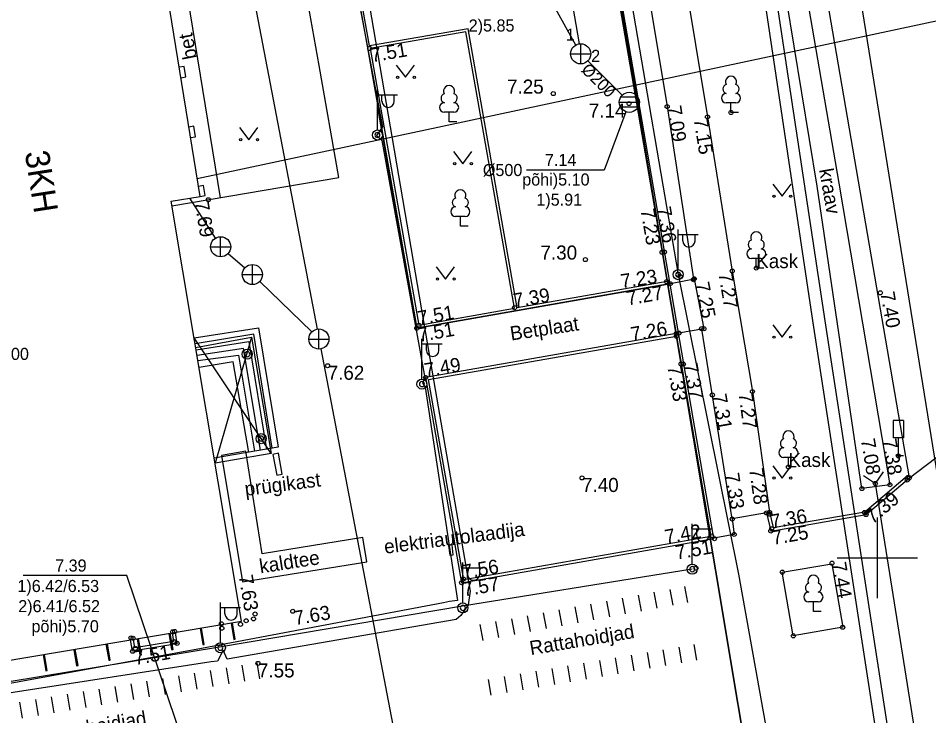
# Model space of a CAD drawing. Extents: x 473307 to 473719, y 6532843 to 6533381.
# Drawn here: x 473607.33 to 473652.56, y 6532992.16 to 6533026.81 of the extents above; entities that cross this region are included whole.
import ezdxf

# ---------------------------------------------------------------- set-up
doc = ezdxf.new("R2010")
doc.units = 0
for name, color, linetype in [('Default', 7, 'Continuous'), ('HALJASTUS', 7, 'Continuous'), ('HOONE', 7, 'Continuous'), ('HOONEDET', 7, 'Continuous'), ('KKAEV', 7, 'Continuous'), ('KORGUS', 7, 'Continuous'), ('KTRASS', 7, 'Continuous'), ('LIIKLUS', 7, 'Continuous'), ('MPKAABEL', 7, 'Continuous'), ('PIIR', 7, 'Continuous'), ('POST', 7, 'Continuous'), ('PUU', 7, 'Continuous'), ('RAJATIS', 7, 'Continuous'), ('SIKAEV_NR', 7, 'Continuous'), ('SITRASS', 7, 'Continuous'), ('SKKAEV', 7, 'Continuous'), ('SKKAEV_NR', 7, 'Continuous'), ('SKTRASS', 7, 'Continuous'), ('SKTRASS_TEKST', 7, 'Continuous'), ('TEE', 7, 'Continuous'), ('TRUUP', 7, 'Continuous'), ('TTRASS', 7, 'Continuous'), ('VEEKOGU', 7, 'Continuous'), ('VORK', 7, 'Continuous'), ('VTRASS', 7, 'Continuous')]:
    doc.layers.add(name, color=color, linetype=linetype)

# ---------------------------------------------------------------- blocks, each defined once
blk = doc.blocks.new('LEHTP1')
at = {"layer": 'Default'}
for p, q in [((0.48, 0.95), (-0.48, 0.95)), ((0, 0), (0, 0.95)), ((0.76, 0), (0, 0))]:
    blk.add_line(p, q, dxfattribs=at)
for centre, radius, start, end in [((-0.34, 2.345), 0.465, 109.02174, 253.14154), ((0, 3.04), 0.554, 332.5799, 207.4201), ((0.34, 2.345), 0.465, 286.85082, 70.98591), ((-0.475, 1.425), 0.475, 90.0016, 269.3953), ((0.475, 1.425), 0.475, 270.6047, 89.9984)]:
    blk.add_arc(centre, radius, start, end, dxfattribs=at)
blk = doc.blocks.new('KAKAEV')
at = {"layer": 'Default'}
for p, q in [((0, -1), (0, 1)), ((-1, 0), (1, 0))]:
    blk.add_line(p, q, dxfattribs=at)
blk.add_circle((0, 0), 1, dxfattribs=at)
blk = doc.blocks.new('MEPOST')
at = {"layer": 'Default'}
blk.add_circle((0, 0), 0.5, dxfattribs=at)
for start, end in [(0, 180), (180, 0)]:
    blk.add_arc((0, 0), 0.25, start, end, dxfattribs=at)
blk = doc.blocks.new('TORVAL')
at = {"layer": 'Default'}
blk.add_lwpolyline([(-1, -1), (0, 0), (-1, 1)], dxfattribs=at)
blk = doc.blocks.new('MURU')
at = {"layer": 'Default'}
for p, q in [((-0.927, 1.213), (0, 0)), ((0, 0), (0.891, 1.213))]:
    blk.add_line(p, q, dxfattribs=at)
for centre in [(-0.802, 0), (0.856, 0)]:
    blk.add_circle(centre, 0.11, dxfattribs=at)
blk = doc.blocks.new('VAPOST')
at = {"layer": 'Default'}
for p, q in [((0, 0.5), (0, 4.5)), ((0, 4), (2, 4)), ((0.453, 3.358), (0.453, 4)), ((1.679, 3.358), (1.679, 4))]:
    blk.add_line(p, q, dxfattribs=at)
blk.add_arc((1.066, 3.358), 0.613, 180, 0, dxfattribs=at)
blk = doc.blocks.new('REKAEV')
at = {"layer": 'Default'}
for p, q in [((-1, 0), (1, 0)), ((0.86, 0.5), (-0.86, 0.5)), ((0.86, -0.5), (-0.86, -0.5))]:
    blk.add_line(p, q, dxfattribs=at)
blk.add_circle((0, 0), 1, dxfattribs=at)
blk = doc.blocks.new('VKORIS')
at = {"layer": 'Default'}
for p, q in [((0, 4), (0, -4)), ((-4, 0), (4, 0))]:
    blk.add_line(p, q, dxfattribs=at)
blk = doc.blocks.new('LIIKLM')
at = {"layer": 'Default'}
for points in [[(-0.5, 3.5), (-0.5, 1.8)], [(0.5, 3.5), (-0.5, 3.5)], [(0.5, 3.5), (0.5, 1.8)], [(0.5, 1.8), (-0.5, 1.8)], [(0, 1.8), (0, 0)], [(0.5, 0), (0, 0)]]:
    blk.add_lwpolyline(points, dxfattribs=at)

msp = doc.modelspace()

# ---------------------------------------------------------------- linework, layer by layer
at = {"layer": 'HOONE'}
for points in [[(473618.421, 6532996.851), (473614.923, 6533017.718), (473616.359, 6533017.954), (473611.949, 6533045.219), (473599.157, 6533043.085), (473599.77, 6533039.408), (473600.209, 6533036.749), (473601.229, 6533030.585), (473603.062, 6533019.443), (473599.51, 6533018.858), (473603.372, 6532994.32), (473618.421, 6532996.851)], [(473615.405, 6533023.85), (473615.658, 6533023.891), (473615.573, 6533024.414), (473615.321, 6533024.373)], [(473615.886, 6533020.879), (473616.139, 6533020.919), (473616.054, 6533021.443), (473615.801, 6533021.402)], [(473616.359, 6533017.954), (473616.615, 6533017.996), (473616.529, 6533018.497), (473616.278, 6533018.457)], [(473616.14, 6533010.456), (473618.919, 6533010.971), (473619.892, 6533005.182), (473617.104, 6533004.709)]]:
    msp.add_lwpolyline(points, dxfattribs=at)
at = {"layer": 'HOONEDET'}
for p, q in [((473619.892, 6533005.182), (473616.06, 6533010.932)), ((473618.919, 6533010.971), (473617.104, 6533004.709)), ((473620.241, 6533005.493), (473617.062, 6533004.955))]:
    msp.add_line(p, q, dxfattribs=at)
for points in [[(473616.06, 6533010.932), (473619.267, 6533011.433), (473620.241, 6533005.493)], [(473619.94, 6533005.455), (473619.027, 6533011.107), (473616.11, 6533010.634)], [(473616.16, 6533010.336), (473618.778, 6533010.752), (473619.654, 6533005.386)], [(473619.359, 6533005.347), (473618.515, 6533010.402), (473616.207, 6533010.06)], [(473616.249, 6533009.808), (473618.275, 6533010.076), (473619.061, 6533005.297)], [(473618.785, 6533005.236), (473617.998, 6533009.744), (473616.308, 6533009.452)], [(473616.356, 6532996.504), (473616.492, 6532995.69), (473616.562, 6532995.702), (473616.425, 6532996.515)], [(473617.898, 6532996.763), (473618.035, 6532995.944), (473618.105, 6532995.956), (473617.967, 6532996.774)], [(473613.238, 6532995.979), (473613.374, 6532995.167), (473613.444, 6532995.179), (473613.307, 6532995.991)], [(473614.812, 6532996.244), (473614.946, 6532995.441), (473615.016, 6532995.453), (473614.881, 6532996.255)], [(473611.685, 6532995.718), (473611.82, 6532994.911), (473611.89, 6532994.923), (473611.754, 6532995.73)], [(473608.565, 6532995.194), (473608.699, 6532994.392), (473608.769, 6532994.404), (473608.634, 6532995.205)], [(473610.093, 6532995.451), (473610.228, 6532994.644), (473610.298, 6532994.656), (473610.162, 6532995.462)]]:
    msp.add_lwpolyline(points, dxfattribs=at)
at = {"layer": 'KORGUS'}
for centre in [(473624.781, 6533025.305), (473633.906, 6533023.063), (473637.671, 6533022.572), (473639.562, 6533022.421), (473642.733, 6533022.127), (473641.567, 6533021.908), (473616.774, 6533017.794), (473639.31, 6533015.176), (473639.422, 6533015.193), (473635.502, 6533014.818), (473643.987, 6533014.395), (473640.209, 6533013.982), (473642.795, 6533014.249), (473639.542, 6533013.722), (473639.714, 6533013.62), (473640.869, 6533013.822), (473640.907, 6533013.865), (473650.153, 6533013.168), (473631.982, 6533012.431), (473627.123, 6533011.412), (473627.233, 6533011.557), (473641.277, 6533011.39), (473641.388, 6533011.381), (473640.013, 6533011.144), (473640.019, 6533011.015), (473640.15, 6533011.165), (473622.697, 6533009.546), (473640.253, 6533009.635), (473640.367, 6533009.625), (473627.561, 6533008.964), (473641.806, 6533008.094), (473643.8, 6533008.263), (473651.046, 6533005.068), (473645.589, 6533004.516), (473651.515, 6533003.995), (473635.333, 6533003.973), (473649.904, 6533003.695), (473650.626, 6533003.631), (473651.487, 6533003.864), (473651.595, 6533003.976), (473649.236, 6533003.443), (473644.498, 6533002.232), (473644.648, 6533002.267), (473649.366, 6533002.255), (473642.794, 6533001.932), (473644.662, 6533002.168), (473649.442, 6533002.15), (473644.71, 6533001.332), (473644.759, 6533001.446), (473641.77, 6533001.09), (473641.912, 6533000.952), (473642.891, 6533001.164), (473640.997, 6532999.488), (473647.748, 6532999.738), (473645.282, 6532999.29), (473629.35, 6532998.768), (473629.444, 6532998.947), (473619.095, 6532997.212), (473620.966, 6532997.346), (473618.649, 6532996.875), (473619.013, 6532996.97), (473614.995, 6532996.326), (473615.103, 6532996.344), (473617.418, 6532996.727), (473617.441, 6532996.506), (473618.368, 6532996.699), (473648.285, 6532996.554), (473612.924, 6532996.026), (473613.033, 6532996.01), (473615.061, 6532995.842), (473645.828, 6532996.128), (473613.143, 6532995.507), (473615.216, 6532995.751), (473613.011, 6532995.359), (473619.233, 6532994.76)]:
    msp.add_circle(centre, 0.1, dxfattribs=at)
at = {"layer": 'KTRASS'}
for points in [[(473614.412, 6533051.92), (473622.17, 6533011.364)], [(473615.83, 6533017.867), (473617.111, 6533015.877)], [(473617.757, 6533015.126), (473618.582, 6533014.404)], [(473619.325, 6533013.735), (473621.906, 6533011.222)], [(473622.358, 6533010.382), (473627.245, 6532984.843)]]:
    msp.add_lwpolyline(points, dxfattribs=at)
at = {"layer": 'MPKAABEL'}
for points in [[(473631.369, 6533064.793), (473632.97, 6533055.434), (473635.763, 6533040.307), (473637.608, 6533028.672), (473640.108, 6533014.07), (473643.108, 6532999.199), (473645.16, 6532987.727), (473644.926, 6532986.565), (473645.46, 6532986.129), (473647.086, 6532975.076), (473649.618, 6532958.912)], [(473620.617, 6533046.296), (473621.149, 6533045.558), (473623.184, 6533033.982), (473622.885, 6533033.671), (473623.161, 6533033.456), (473625.425, 6533021.422), (473625.127, 6533020.991), (473625.392, 6533020.733), (473627.527, 6533008.94), (473627.41, 6533008.689), (473627.547, 6533008.477), (473629.153, 6532997.882), (473628.743, 6532997.831), (473628.458, 6532997.764), (473616.426, 6532995.506), (473605.82, 6532993.566), (473605.008, 6532993.105), (473595.487, 6532990.476)], [(473621.156, 6533046.272), (473623.63, 6533034.104), (473627.965, 6533008.739), (473629.773, 6532998.346), (473629.672, 6532997.664), (473629.313, 6532997.141), (473629.074, 6532996.947), (473617.704, 6532994.967), (473617.505, 6532995.424), (473617.231, 6532994.874), (473616.914, 6532994.828), (473605.877, 6532993.134), (473605.088, 6532993.085), (473595.487, 6532990.476)], [(473635.763, 6533040.307), (473637.608, 6533028.672), (473640.108, 6533014.07)], [(473640.108, 6533014.07), (473643.108, 6532999.199), (473645.16, 6532987.727), (473644.926, 6532986.565)], [(473640.808, 6532999.44), (473629.396, 6532997.595), (473617.328, 6532995.569), (473605.359, 6532993.589), (473595.487, 6532990.476)]]:
    msp.add_lwpolyline(points, dxfattribs=at)
at = {"layer": 'PIIR'}
msp.add_lwpolyline([(473678.608, 6532842.593), (473677.66, 6532847.73), (473668.24, 6532906.4), (473664.64, 6532927.81), (473654.16, 6532926.37), (473630.89, 6533065.72), (473641.36, 6533067.51), (473636.3, 6533097.55), (473618.8, 6533170.64), (473609.94, 6533222.84), (473601.54, 6533272.81), (473599.09, 6533295.91), (473592.3, 6533328.43), (473587.14, 6533353.72), (473584.47, 6533353.28), (473580.56, 6533374.06), (473585.23, 6533374.14), (473584.699, 6533380.885)], dxfattribs=at)
msp.add_lwpolyline([(473486.57, 6533007.64), (473478.82, 6533017), (473548.5, 6533028.91), (473572.63, 6533056.43), (473618.6, 6533063.82), (473630.89, 6533065.72), (473654.16, 6532926.37), (473652.82, 6532924.82), (473637.7, 6532924.6), (473625.07, 6532926.73), (473607.63, 6532930.98), (473579.04, 6532941.93), (473554.34, 6532955.84), (473531.51, 6532970.21), (473509.62, 6532987.09)], close=True, dxfattribs=at)
at = {"layer": 'RAJATIS'}
for points in [[(473624.638, 6532999.798), (473624.452, 6533001.006), (473619.444, 6533000.201), (473618.626, 6533005.298), (473617.421, 6533005.082), (473618.46, 6532998.808), (473624.638, 6532999.798)], [(473639.07, 6532997.504), (473638.924, 6532998.291)], [(473639.856, 6532997.65), (473639.71, 6532998.437)], [(473640.585, 6532997.785), (473640.44, 6532998.572)], [(473636.71, 6532997.067), (473636.564, 6532997.854)], [(473637.496, 6532997.213), (473637.351, 6532997.999)], [(473638.283, 6532997.358), (473638.137, 6532998.145)], [(473634.35, 6532996.63), (473634.204, 6532997.416)], [(473635.137, 6532996.775), (473634.991, 6532997.562)], [(473635.923, 6532996.921), (473635.777, 6532997.708)], [(473631.99, 6532996.192), (473631.844, 6532996.979)], [(473632.777, 6532996.338), (473632.631, 6532997.125)], [(473633.563, 6532996.484), (473633.418, 6532997.27)], [(473630.417, 6532995.901), (473630.271, 6532996.687)], [(473631.203, 6532996.046), (473631.058, 6532996.833)], [(473640.29, 6532994.783), (473640.156, 6532995.572)], [(473641.039, 6532994.911), (473640.906, 6532995.699)], [(473637.135, 6532994.248), (473637.001, 6532995.037)], [(473637.924, 6532994.382), (473637.79, 6532995.171)], [(473638.713, 6532994.516), (473638.579, 6532995.304)], [(473639.501, 6532994.65), (473639.368, 6532995.438)], [(473618.588, 6532993.875), (473618.457, 6532994.664)], [(473619.325, 6532993.997), (473619.194, 6532994.787)], [(473634.769, 6532993.846), (473634.635, 6532994.635)], [(473635.558, 6532993.98), (473635.424, 6532994.769)], [(473636.346, 6532994.114), (473636.213, 6532994.903)], [(473615.431, 6532993.352), (473615.3, 6532994.141)], [(473616.22, 6532993.482), (473616.09, 6532994.272)], [(473617.01, 6532993.613), (473616.879, 6532994.403)], [(473617.799, 6532993.744), (473617.668, 6532994.533)], [(473632.403, 6532993.445), (473632.269, 6532994.234)], [(473633.192, 6532993.579), (473633.058, 6532994.367)], [(473633.98, 6532993.713), (473633.846, 6532994.501)], [(473613.064, 6532992.959), (473612.933, 6532993.748)], [(473613.853, 6532993.09), (473613.722, 6532993.879)], [(473614.642, 6532993.221), (473614.511, 6532994.01)], [(473630.825, 6532993.177), (473630.692, 6532993.966)], [(473631.614, 6532993.311), (473631.48, 6532994.1)], [(473609.907, 6532992.435), (473609.776, 6532993.224)], [(473610.696, 6532992.566), (473610.565, 6532993.355)], [(473611.485, 6532992.697), (473611.354, 6532993.486)], [(473612.274, 6532992.828), (473612.143, 6532993.617)], [(473607.539, 6532992.042), (473607.408, 6532992.832)], [(473608.328, 6532992.173), (473608.197, 6532992.963)], [(473609.117, 6532992.304), (473608.987, 6532993.093)]]:
    msp.add_lwpolyline(points, dxfattribs=at)
for points in [[(473620.434, 6533004.167), (473620.261, 6533005.201), (473619.98, 6533005.144), (473620.176, 6533004.103)], [(473628.767, 6533000.131), (473628.94, 6533000.154), (473628.878, 6533000.647), (473628.704, 6533000.62)]]:
    msp.add_lwpolyline(points, close=True, dxfattribs=at)
at = {"layer": 'SIKAEV_NR'}
msp.add_lwpolyline([(473615.964, 6532989.523), (473612.723, 6532999.12), (473607.568, 6532999.12)], dxfattribs=at)
at = {"layer": 'SITRASS'}
msp.add_lwpolyline([(473646.684, 6533043.163), (473655.476, 6532988.623)], dxfattribs=at)
at = {"layer": 'SKKAEV_NR'}
for points in [[(473635.024, 6533025.477), (473633.116, 6533028.921), (473629.261, 6533028.921)], [(473637.508, 6533022.164), (473636.433, 6533019.269), (473632.578, 6533019.269)]]:
    msp.add_lwpolyline(points, dxfattribs=at)
at = {"layer": 'SKTRASS'}
for p, q in [((473630.027, 6533056.375), (473635.184, 6533025.533)), ((473635.62, 6533024.687), (473637.328, 6533022.986))]:
    msp.add_line(p, q, dxfattribs=at)
at = {"layer": 'TEE'}
msp.add_line((473612.772, 6533046.091), (473617.355, 6533017.894), dxfattribs=at)
for points in [[(473612.887, 6533045.386), (473618.389, 6533046.267), (473620.827, 6533046.733), (473624.654, 6533025.417), (473627.123, 6533011.412), (473639.58, 6533013.602), (473640.003, 6533011.142), (473627.561, 6533008.964), (473629.35, 6532998.768), (473641.884, 6533000.96), (473636.91, 6533029.908), (473632.921, 6533053.063), (473632.802, 6533053.048), (473636.782, 6533029.886), (473639.558, 6533013.731), (473632.112, 6533012.421), (473629.669, 6533026.279), (473624.782, 6533025.439), (473620.932, 6533046.885), (473618.367, 6533046.395), (473612.866, 6533045.514)], [(473651.595, 6533003.976), (473647.342, 6533028.748), (473647.159, 6533030.184), (473643.91, 6533051.009), (473643.766, 6533052.321), (473641.759, 6533053.372), (473636.538, 6533053.158), (473637.182, 6533048.739), (473639.489, 6533035.004), (473640.134, 6533034.243), (473640.364, 6533032.874), (473640.02, 6533032.843), (473639.778, 6533032.701), (473641.567, 6533021.908), (473642.795, 6533014.249), (473643.8, 6533008.263), (473644.648, 6533002.267)], [(473632.968, 6533052.808), (473633.987, 6533052.762), (473634.855, 6533051.199), (473636.587, 6533040.484), (473637.867, 6533032.601), (473639.562, 6533022.421), (473640.864, 6533013.856)], [(473614.962, 6533017.483), (473623.249, 6533018.905), (473622.268, 6533024.462), (473618.392, 6533046.267)], [(473639.569, 6533013.6), (473627.123, 6533011.412), (473625.194, 6533022.355)], [(473639.569, 6533013.6), (473640.907, 6533013.865), (473641.388, 6533011.381), (473640.13, 6533011.169)], [(473642.794, 6533001.932), (473641.281, 6533011.362)], [(473651.595, 6533003.976), (473653.33, 6533005.292), (473660.688, 6532962.839), (473658.944, 6532963.287), (473658.413, 6532963.417)], [(473644.644, 6533002.266), (473644.824, 6533001.504), (473649.376, 6533002.291), (473651.498, 6533004.09)], [(473644.498, 6533002.232), (473644.71, 6533001.332), (473649.442, 6533002.15), (473651.595, 6533003.976)], [(473644.498, 6533002.232), (473642.794, 6533001.932), (473642.891, 6533001.164), (473641.881, 6533000.972)], [(473645.282, 6532999.29), (473647.737, 6532999.712), (473648.285, 6532996.554), (473645.828, 6532996.128), (473645.282, 6532999.29)], [(473615.116, 6532996.295), (473615.212, 6532995.725), (473612.999, 6532995.367), (473612.905, 6532995.923)], [(473614.968, 6532996.27), (473615.039, 6532995.849), (473613.122, 6532995.539), (473613.053, 6532995.948)]]:
    msp.add_lwpolyline(points, dxfattribs=at)
for points in [[(473629.563, 6533026.129), (473624.805, 6533025.311), (473627.228, 6533011.563), (473631.984, 6533012.399)], [(473640.025, 6533011.014), (473641.734, 6533001.066), (473629.456, 6532998.918), (473627.712, 6533008.858)]]:
    msp.add_lwpolyline(points, close=True, dxfattribs=at)
at = {"layer": 'TRUUP'}
msp.add_lwpolyline([(473656.327, 6532963.442), (473649.904, 6533003.695)], dxfattribs=at)
at = {"layer": 'TTRASS'}
for points in [[(473670.739, 6532903.73), (473669.823, 6532910.623), (473662.59, 6532909.156), (473646.821, 6533011.679), (473633.537, 6533100.476), (473633.406, 6533101.178), (473632.559, 6533105.696), (473632.32, 6533106.603), (473631.402, 6533106.697), (473628.136, 6533106.491), (473627.343, 6533106.38), (473626.399, 6533106.377), (473626.238, 6533107.261), (473626.052, 6533109.168), (473625.777, 6533111.724), (473625.749, 6533112.421), (473625.73, 6533112.829)], [(473671.344, 6532903.733), (473670.333, 6532911.339), (473663.087, 6532909.869), (473647.414, 6533011.77), (473634.242, 6533098.966), (473634.072, 6533100.094), (473632.984, 6533106.198), (473632.738, 6533107.055), (473631.832, 6533107.173), (473627.702, 6533106.877), (473626.788, 6533106.911), (473626.656, 6533107.813), (473626.548, 6533108.653), (473626.413, 6533111.755), (473626.375, 6533112.253)]]:
    msp.add_lwpolyline(points, dxfattribs=at)
at = {"layer": 'VEEKOGU'}
msp.add_lwpolyline([(473646.228, 6533029.407), (473648.092, 6533018.623), (473650.626, 6533003.631), (473649.236, 6533003.443), (473647.022, 6533018.462), (473645.105, 6533030.071)], dxfattribs=at)
at = {"layer": 'VTRASS'}
msp.add_lwpolyline([(473616.216, 6533018.84), (473656.972, 6533027.535)], dxfattribs=at)

# ---------------------------------------------------------------- block references
at = {"layer": 'HALJASTUS', "xscale": 0.5, "yscale": 0.5}
for p in [(473626.571, 6533023.878), (473618.782, 6533020.774), (473629.409, 6533019.58), (473645.271, 6533017.967), (473628.556, 6533013.852), (473645.271, 6533010.967), (473645.271, 6533003.967)]:
    msp.add_blockref('MURU', p, dxfattribs=at)
at = {"layer": 'HOONEDET', "xscale": 0.5, "yscale": 0.5}
for p in [(473618.702, 6533010.121), (473619.392, 6533005.924)]:
    msp.add_blockref('MEPOST', p, dxfattribs=at)
at = {"layer": 'KKAEV', "xscale": 0.5, "yscale": 0.5}
for p in [(473617.381, 6533015.456), (473618.958, 6533014.074), (473622.264, 6533010.873)]:
    msp.add_blockref('KAKAEV', p, dxfattribs=at)
at = {"layer": 'LIIKLUS', "xscale": 0.5, "yscale": 0.5}
msp.add_blockref('LIIKLM', (473651.046, 6533005.068), dxfattribs=at)
at = {"layer": 'POST', "xscale": 0.5, "yscale": 0.5}
for name, p in [('VAPOST', (473625.168, 6533021.008)), ('MEPOST', (473625.168, 6533021.008)), ('VAPOST', (473640.108, 6533014.07)), ('MEPOST', (473640.108, 6533014.07)), ('VAPOST', (473627.381, 6533008.635)), ('MEPOST', (473627.381, 6533008.635)), ('VAPOST', (473640.808, 6532999.44)), ('VAPOST', (473629.413, 6532997.514)), ('MEPOST', (473640.808, 6532999.44)), ('VAPOST', (473617.366, 6532995.537)), ('MEPOST', (473629.413, 6532997.514)), ('MEPOST', (473617.366, 6532995.537))]:
    msp.add_blockref(name, p, dxfattribs=at)
at = {"layer": 'PUU', "xscale": 0.5, "yscale": 0.5}
for p in [(473642.733, 6533022.127), (473628.731, 6533021.664), (473629.29, 6533016.486), (473643.987, 6533014.395), (473645.589, 6533004.516), (473646.83, 6532997.344)]:
    msp.add_blockref('LEHTP1', p, dxfattribs=at)
at = {"layer": 'SKKAEV', "xscale": 0.5, "yscale": 0.5}
for name, p in [('KAKAEV', (473635.266, 6533025.04)), ('REKAEV', (473637.682, 6533022.633))]:
    msp.add_blockref(name, p, dxfattribs=at)
at = {"layer": 'TRUUP', "xscale": 0.5000000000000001, "yscale": 0.4999999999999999, "rotation": -79.27693455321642}
msp.add_blockref('TORVAL', (473649.904, 6533003.695), dxfattribs=at)
at = {"layer": 'VORK', "xscale": 0.5, "yscale": 0.5}
msp.add_blockref('VKORIS', (473650, 6533000), dxfattribs=at)

# ---------------------------------------------------------------- texts
at = {"layer": 'HOONE'}
msp.add_text('3KH', height=1.2, rotation=278.878, dxfattribs=at).set_placement((473607.649, 6533020.147))
at = {"layer": 'KORGUS'}
for s, rotation, p in [('7.51', 9.8046, (473624.9, 6533024.615)), ('7.09', 278.7088, (473639.562, 6533022.421)), ('7.15', 279.1089, (473640.876, 6533021.797)), ('7.69', 279.3742, (473616.083, 6533017.68)), ('7.23', 279.7497, (473638.236, 6533017.291)), ('7.36', 279.7497, (473639.044, 6533017.394)), ('7.23', 8.4074, (473637.3, 6533013.391)), ('7.27', 279.5306, (473642.105, 6533014.133)), ('7.25', 280.9591, (473640.951, 6533013.639)), ('7.39', 9.5022, (473631.982, 6533012.431)), ('7.27', 9.9692, (473637.603, 6533012.538)), ('7.40', 280, (473650.153, 6533013.168)), ('7.51', 10.0472, (473627.233, 6533011.557)), ('7.51', 9.9737, (473627.244, 6533010.723)), ('7.26', 9.9303, (473637.813, 6533010.759)), ('7.49', 9.9303, (473627.561, 6533008.964)), ('7.33', 280.1593, (473639.564, 6533009.512)), ('7.37', 280.1593, (473640.367, 6533009.625)), ('7.31', 280, (473641.806, 6533008.094)), ('7.27', 277.6344, (473643.106, 6533008.17)), ('7.08', 279.5944, (473649.181, 6533005.872)), ('7.38', 279.5944, (473650.248, 6533005.866)), ('7.33', 279.1122, (473642.435, 6533004.17)), ('7.28', 278.0498, (473643.633, 6533004.413)), ('7.39', 40.3019, (473649.769, 6533001.647)), ('7.36', 9.8075, (473644.759, 6533001.446)), ('7.42', 9.9198, (473639.504, 6533000.694)), ('7.25', 9.8075, (473644.829, 6533000.642)), ('7.51', 9.9198, (473640.03, 6532999.912)), ('7.56', 9.6431, (473629.444, 6532998.947)), ('7.44', 279.8412, (473647.748, 6532999.738)), ('7.63', 279.5152, (473618.274, 6532999.11)), ('7.57', 9.9198, (473629.471, 6532998.078)), ('7.63', 9.6263, (473621.083, 6532996.656)), ('7.51', 10.0806, (473613.134, 6532994.67))]:
    msp.add_text(s, height=0.7, rotation=rotation, dxfattribs=at).set_placement(p)
for s, p in [('7.25', (473631.606, 6533023.063)), ('7.14', (473635.671, 6533021.872)), ('7.30', (473633.269, 6533014.818)), ('7.62', (473622.697, 6533008.846)), ('7.40', (473635.333, 6533003.273)), ('7.55', (473619.233, 6532994.06))]:
    msp.add_text(s, height=0.7, dxfattribs=at).set_placement(p)
at = {"layer": 'PUU'}
for p in [(473643.987, 6533014.395), (473645.589, 6533004.516)]:
    msp.add_text('Kask', height=0.7, dxfattribs=at).set_placement(p)
at = {"layer": 'RAJATIS'}
for s, rotation, p in [('prügikast', 7.3059, (473618.618, 6533003.072)), ('elektriautolaadija', 7.3059, (473625.547, 6533000.203)), ('kaldtee', 8.7533, (473619.359, 6532999.229)), ('Rattahoidjad', 9.418, (473632.79, 6532995.167)), ('Rattahoidjad', 9.418, (473608.552, 6532990.854))]:
    msp.add_text(s, height=0.7, rotation=rotation, dxfattribs=at).set_placement(p)
at = {"layer": 'SIKAEV_NR'}
for s, p in [('7.39', (473609.16, 6532999.32)), ('1)6.42/6.53', (473607.284, 6532998.304)), ('2)6.41/6.52', (473607.327, 6532997.304)), ('põhi)5.70', (473607.984, 6532996.304))]:
    msp.add_text(s, height=0.6, dxfattribs=at).set_placement(p)
at = {"layer": 'SKKAEV_NR'}
for s, p in [('2)5.85', (473629.703, 6533026.149)), ('1', (473634.526, 6533025.69)), ('2', (473635.788, 6533024.638)), ('7.14', (473633.491, 6533019.469)), ('%%C500', (473630.406, 6533018.969)), ('põhi)5.10', (473632.363, 6533018.497)), ('1)5.91', (473633.063, 6533017.497)), ('%%C500', (473605.895, 6533009.834))]:
    msp.add_text(s, height=0.6, dxfattribs=at).set_placement(p)
at = {"layer": 'SKTRASS_TEKST'}
msp.add_text('%%C200', height=0.6, rotation=315.1069, dxfattribs=at).set_placement((473635.251, 6533024.208))
at = {"layer": 'TEE'}
for s, rotation, p in [('bet', 101.1499, (473616.215, 6533024.838)), ('Betplaat', 8.6317, (473631.813, 6533010.795))]:
    msp.add_text(s, height=0.7, rotation=rotation, dxfattribs=at).set_placement(p)
at = {"layer": 'VEEKOGU'}
msp.add_text('kraav', height=0.7, rotation=280, dxfattribs=at).set_placement((473647.103, 6533019.286))

doc.saveas('drawing.dxf')
